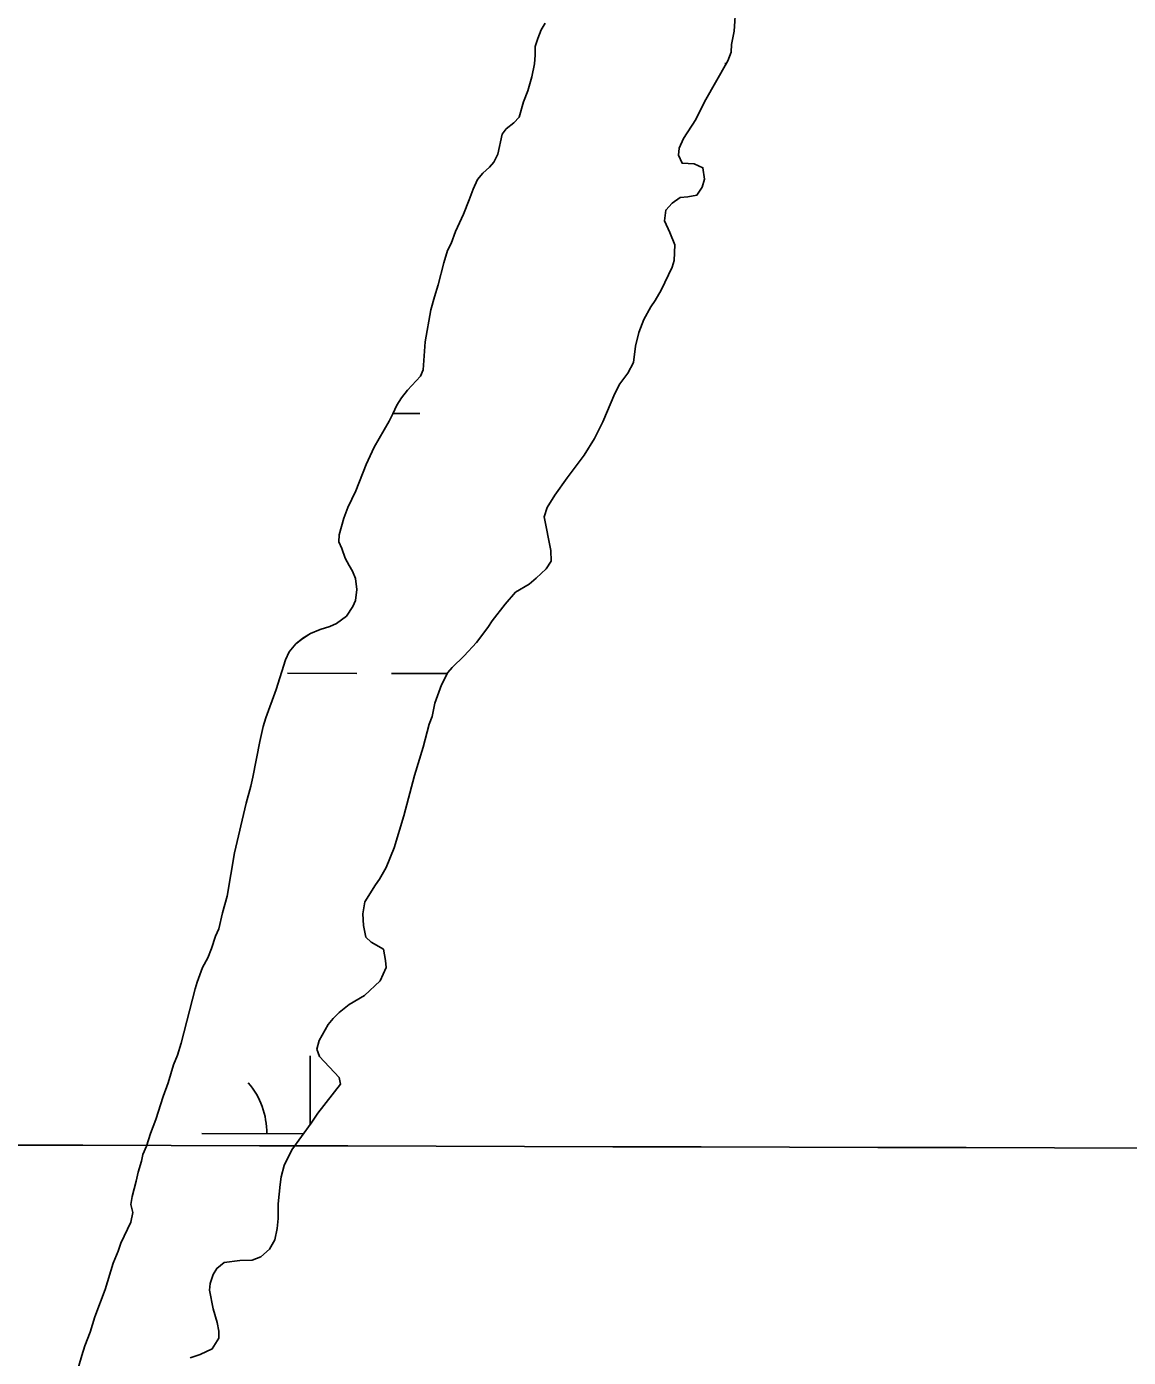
# Model space of a CAD drawing. Extents: x 3177385 to 3215275, y 903885 to 929304.
# Drawn here: x 3183593 to 3184102, y 915297 to 915911 of the extents above; entities that cross this region are included whole.
import ezdxf

# ---------------------------------------------------------------- set-up
doc = ezdxf.new("R2010")
doc.units = 0
for name, color, linetype in [('V-GRID-MAJR', 7, 'Continuous'), ('V-SITE-VEGE', 7, 'Continuous'), ('V-TOPO-SHOR', 7, 'Continuous'), ('V-WETL-SWMP', 7, 'Continuous')]:
    doc.layers.add(name, color=color, linetype=linetype)

msp = doc.modelspace()

# ---------------------------------------------------------------- linework, layer by layer
at = {"layer": 'V-GRID-MAJR'}
msp.add_spline([(3181620.222, 915399.962), (3186841.952, 915385.911), (3192063.685, 915372.62), (3197285.419, 915360.088), (3202507.1550000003, 915348.316), (3207728.893, 915337.304), (3212950.632, 915327.051), (3212950.633, 915327.051)], degree=3, dxfattribs=at)
at = {"layer": 'V-SITE-VEGE'}
for p, q in [((3183832.704, 915912.4799999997), (3183830.816, 915909.4219999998)), ((3183829.222, 915905.4349999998), (3183828.1, 915901.7489999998)), ((3183830.816, 915909.4219999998), (3183829.222, 915905.4349999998)), ((3183828.053, 915897.7409999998), (3183827.6950000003, 915893.7389999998)), ((3183828.1, 915901.7489999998), (3183828.053, 915897.7409999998)), ((3183827.6950000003, 915893.7389999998), (3183826.542, 915887.7399999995)), ((3183826.542, 915887.7399999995), (3183824.614, 915881.2909999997)), ((3183824.614, 915881.2909999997), (3183822.702, 915876.2279999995)), ((3183822.702, 915876.2279999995), (3183820.611, 915869.1649999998)), ((3183820.611, 915869.1649999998), (3183818.268, 915866.5719999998)), ((3183812.808, 915861.2429999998), (3183810.846, 915852.0189999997)), ((3183814.688, 915863.6859999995), (3183812.8080000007, 915861.2429999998)), ((3183818.268, 915866.5719999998), (3183814.688, 915863.6859999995)), ((3183810.846, 915852.0189999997), (3183808.949, 915848.3449999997)), ((3183803.9560000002, 915843.3189999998), (3183801.454, 915840.4209999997)), ((3183806.92, 915846.0569999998), (3183803.9560000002, 915843.3189999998)), ((3183808.949, 915848.3449999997), (3183806.92, 915846.0569999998)), ((3183801.454, 915840.4209999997), (3183799.395, 915835.9769999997)), ((3183797.6380000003, 915830.9119999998), (3183794.937, 915824.3179999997)), ((3183799.395, 915835.9769999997), (3183797.6380000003, 915830.9119999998)), ((3183794.937, 915824.3179999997), (3183791.295, 915816.3469999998)), ((3183791.295, 915816.3469999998), (3183789.223, 915810.8239999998)), ((3183787.642, 915807.6059999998), (3183785.876, 915801.9229999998)), ((3183789.223, 915810.8239999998), (3183787.642, 915807.6059999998)), ((3183785.876, 915801.9229999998), (3183783.286, 915791.7829999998)), ((3183783.286, 915791.7829999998), (3183781.5220000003, 915786.2559999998)), ((3183781.522, 915786.2559999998), (3183779.909, 915780.2649999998)), ((3183779.909, 915780.2649999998), (3183777.2600000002, 915765.5009999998)), ((3183777.2600000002, 915765.5009999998), (3183776.333, 915752.5639999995)), ((3183776.333, 915752.5639999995), (3183775.063, 915749.6519999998)), ((3183775.063, 915749.6519999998), (3183769.126, 915743.0959999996)), ((3183766.308, 915739.5859999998), (3183764.108, 915736.2209999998)), ((3183769.126, 915743.0959999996), (3183766.3080000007, 915739.5859999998)), ((3183762.363, 915732.2359999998), (3183760.629, 915728.8669999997)), ((3183764.108, 915736.2209999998), (3183762.363, 915732.2359999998)), ((3183760.629, 915728.8669999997), (3183753.696, 915716.7749999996)), ((3183753.696, 915716.7749999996), (3183750.055, 915708.8039999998)), ((3183750.055, 915708.8039999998), (3183745.2830000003, 915696.6859999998)), ((3183745.2830000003, 915696.6859999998), (3183741.488, 915689.0269999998)), ((3183741.488, 915689.0269999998), (3183739.731, 915683.9619999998)), ((3183739.731, 915683.9619999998), (3183737.4780000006, 915676.2819999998)), ((3183737.478, 915676.2819999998), (3183737.4390000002, 915673.0459999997)), ((3183737.4390000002, 915673.0459999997), (3183738.791, 915670.1009999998)), ((3183738.791, 915670.1009999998), (3183740.278, 915665.6119999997)), ((3183740.278, 915665.6119999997), (3183742.0840000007, 915662.1999999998)), ((3183742.0840000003, 915662.1999999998), (3183743.747, 915659.5579999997)), ((3183743.747, 915659.5579999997), (3183745.093, 915656.1519999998)), ((3183745.093, 915656.1519999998), (3183745.648, 915651.0589999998)), ((3183745.1210000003, 915645.9799999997), (3183743.856, 915643.2209999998)), ((3183745.648, 915651.0589999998), (3183745.1210000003, 915645.9799999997)), ((3183743.856, 915643.2209999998), (3183740.872, 915638.7849999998)), ((3183733.259, 915633.9479999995), (3183728.774, 915632.6149999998)), ((3183736.362, 915635.4509999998), (3183733.259, 915633.9479999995)), ((3183740.872, 915638.7849999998), (3183736.362, 915635.4509999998)), ((3183720.7090000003, 915628.5539999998), (3183717.44, 915625.9709999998)), ((3183724.2830000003, 915630.8209999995), (3183720.7090000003, 915628.5539999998)), ((3183728.774, 915632.6149999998), (3183724.2830000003, 915630.8209999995)), ((3183714.467, 915622.3089999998), (3183712.728, 915618.6309999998)), ((3183717.44, 915625.9709999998), (3183714.467, 915622.3089999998)), ((3183712.728, 915618.6309999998), (3183708.399, 915604.9669999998)), ((3183708.399, 915604.9669999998), (3183703.612, 915591.9229999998)), ((3183703.612, 915591.9229999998), (3183702.484, 915587.7759999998)), ((3183702.484, 915587.7759999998), (3183700.858, 915580.8599999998)), ((3183700.858, 915580.8599999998), (3183697.7260000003, 915564.4059999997)), ((3183696.752, 915560.2569999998), (3183694.4970000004, 915552.4229999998)), ((3183697.7260000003, 915564.4059999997), (3183696.752, 915560.2569999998)), ((3183694.497, 915552.4229999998), (3183689.131, 915529.5229999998)), ((3183689.131, 915529.5229999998), (3183685.803, 915509.5279999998)), ((3183685.803, 915509.5279999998), (3183683.704, 915501.8459999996)), ((3183683.704, 915501.8459999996), (3183681.9180000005, 915494.4689999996)), ((3183681.918, 915494.4689999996), (3183680.335, 915491.0979999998)), ((3183680.335, 915491.0979999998), (3183678.569, 915485.4169999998)), ((3183676.822, 915481.1219999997), (3183674.457, 915476.5259999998)), ((3183678.569, 915485.4169999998), (3183676.822, 915481.1219999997)), ((3183674.457, 915476.5259999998), (3183671.9050000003, 915469.7759999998)), ((3183671.9050000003, 915469.7759999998), (3183670.943, 915466.7059999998)), ((3183670.943, 915466.7059999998), (3183664.625, 915441.6589999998)), ((3183664.625, 915441.6589999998), (3183662.859, 915436.1319999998)), ((3183660.957, 915431.6849999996), (3183658.542, 915423.3909999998)), ((3183662.859, 915436.1319999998), (3183660.957, 915431.6849999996)), ((3183658.542, 915423.3909999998), (3183656.308, 915417.0999999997)), ((3183656.308, 915417.0999999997), (3183652.785, 915406.3539999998)), ((3183652.785, 915406.3539999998), (3183650.393, 915399.9089999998)), ((3183648.472, 915394.0759999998), (3183646.8850000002, 915390.2419999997)), ((3183650.393, 915399.9089999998), (3183648.472, 915394.0759999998)), ((3183646.8850000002, 915390.2419999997), (3183646.2290000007, 915387.1659999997)), ((3183644.626, 915382.1009999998), (3183643.805, 915377.9479999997)), ((3183646.2290000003, 915387.1659999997), (3183644.626, 915382.1009999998)), ((3183643.805, 915377.9479999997), (3183641.867, 915370.8819999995)), ((3183641.867, 915370.8819999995), (3183641.361, 915367.1899999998)), ((3183642.24, 915363.4809999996), (3183641.261, 915359.0219999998)), ((3183641.361, 915367.1899999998), (3183642.24, 915363.4809999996)), ((3183641.261, 915359.0219999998), (3183636.671, 915349.3659999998)), ((3183635.393, 915345.6839999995), (3183633.1670000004, 915340.1619999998)), ((3183636.671, 915349.3659999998), (3183635.393, 915345.6839999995)), ((3183633.167, 915340.1619999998), (3183629.473, 915327.8759999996)), ((3183629.473, 915327.8759999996), (3183624.6950000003, 915315.2979999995)), ((3183624.6950000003, 915315.2979999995), (3183622.45, 915308.2339999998)), ((3183622.45, 915308.2339999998), (3183620.06, 915301.9449999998)), ((3183620.06, 915301.9449999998), (3183618.6180000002, 915297.4919999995)), ((3183618.6180000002, 915297.4919999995), (3183616.204, 915289.0439999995))]:
    msp.add_line(p, q, dxfattribs=at)
at = {"layer": 'V-TOPO-SHOR'}
for points in [[(3183832.704000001, 915912.4799999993), (3183830.816000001, 915909.4219999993), (3183829.224000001, 915905.4349999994), (3183828.100000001, 915901.7489999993), (3183828.0530000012, 915897.7409999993), (3183827.695000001, 915893.7389999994), (3183826.542000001, 915887.7399999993), (3183824.614000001, 915881.2909999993), (3183822.702000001, 915876.2279999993), (3183820.611000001, 915869.1649999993), (3183818.268000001, 915866.5719999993), (3183814.688000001, 915863.6859999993), (3183812.808000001, 915861.2429999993), (3183810.846000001, 915852.0189999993), (3183808.949000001, 915848.3449999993), (3183806.918000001, 915846.0569999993), (3183803.956000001, 915843.3189999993), (3183801.454000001, 915840.4209999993), (3183799.395000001, 915835.9769999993), (3183797.638000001, 915830.9119999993), (3183794.937000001, 915824.3179999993), (3183791.295000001, 915816.3469999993), (3183789.223000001, 915810.8239999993), (3183787.642000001, 915807.6059999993), (3183785.876000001, 915801.9249999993), (3183783.2860000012, 915791.7829999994), (3183781.522000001, 915786.2559999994), (3183779.909000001, 915780.2649999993), (3183777.260000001, 915765.5009999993), (3183776.333000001, 915752.5639999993), (3183775.063000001, 915749.6519999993), (3183769.126000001, 915743.0959999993), (3183766.308000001, 915739.5859999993), (3183764.108000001, 915736.2209999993), (3183762.363000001, 915732.2359999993), (3183760.629000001, 915728.8669999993), (3183753.696000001, 915716.7749999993), (3183750.055000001, 915708.8039999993), (3183745.283000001, 915696.6859999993), (3183741.488000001, 915689.0269999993), (3183739.731000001, 915683.9619999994), (3183737.478000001, 915676.2819999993), (3183737.439000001, 915673.0459999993), (3183738.791000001, 915670.1009999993), (3183740.278000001, 915665.6119999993), (3183742.084000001, 915662.1999999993), (3183743.747000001, 915659.5579999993), (3183745.093000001, 915656.1519999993), (3183745.648000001, 915651.0589999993), (3183745.121000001, 915645.9799999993), (3183743.856000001, 915643.2189999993), (3183740.872000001, 915638.7849999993), (3183736.362000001, 915635.4509999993), (3183733.259000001, 915633.9479999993), (3183728.774000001, 915632.6149999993), (3183724.283000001, 915630.8209999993), (3183720.709000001, 915628.5539999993), (3183717.440000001, 915625.9709999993), (3183714.467000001, 915622.3089999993), (3183712.728000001, 915618.6309999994), (3183708.399000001, 915604.9669999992), (3183703.612000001, 915591.9229999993), (3183702.484000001, 915587.7759999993), (3183700.858000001, 915580.8599999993), (3183697.726000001, 915564.4059999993), (3183696.752000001, 915560.2569999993), (3183694.497000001, 915552.4229999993), (3183689.131000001, 915529.5229999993), (3183685.8030000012, 915509.5279999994), (3183683.704000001, 915501.8459999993), (3183681.918000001, 915494.4689999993), (3183680.335000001, 915491.0979999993), (3183678.569000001, 915485.4169999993), (3183676.822000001, 915481.1219999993), (3183674.455000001, 915476.5259999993)], [(3183674.455000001, 915476.5259999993), (3183671.905000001, 915469.7759999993), (3183670.943000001, 915466.7059999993), (3183664.625000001, 915441.6589999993), (3183662.859000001, 915436.1319999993), (3183660.957000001, 915431.6849999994), (3183658.542000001, 915423.3909999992), (3183656.308000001, 915417.0999999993), (3183652.785000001, 915406.3539999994), (3183650.393000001, 915399.9089999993), (3183648.472000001, 915394.0759999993), (3183646.885000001, 915390.2419999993), (3183646.229000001, 915387.1659999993), (3183644.626000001, 915382.1009999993), (3183643.805000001, 915377.9479999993), (3183641.867000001, 915370.8819999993), (3183641.361000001, 915367.1899999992), (3183642.240000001, 915363.4809999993), (3183641.261000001, 915359.0219999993), (3183636.671000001, 915349.3679999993), (3183635.393000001, 915345.6839999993), (3183633.167000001, 915340.1619999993), (3183629.473000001, 915327.8759999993), (3183624.695000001, 915315.2979999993), (3183622.450000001, 915308.2339999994), (3183620.060000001, 915301.9449999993), (3183618.618000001, 915297.4919999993), (3183616.204000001, 915289.0439999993)]]:
    msp.add_lwpolyline(points, dxfattribs=at)
at = {"layer": 'V-WETL-SWMP'}
for p, q in [((3183915.68082331, 915893.9199726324), (3183916.4475767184, 915893.9181882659)), ((3183762.44198975, 915732.4141473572), (3183774.832524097, 915732.3853124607)), ((3183713.709263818, 915612.4562316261), (3183745.7091771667, 915612.3817623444)), ((3183761.709133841, 915612.3445277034), (3183787.480668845, 915612.2845529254)), ((3183724.0680684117, 915403.9521315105), (3183724.142247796, 915435.827474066)), ((3183674.058605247, 915399.9439298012), (3183721.057631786, 915399.8345550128))]:
    msp.add_line(p, q, dxfattribs=at)
for points in [[(3183920.676000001, 915920.4859999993), (3183919.916000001, 915908.7809999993), (3183918.761000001, 915902.6299999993), (3183918.564000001, 915899.0869999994), (3183917.128000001, 915895.0969999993), (3183906.262000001, 915876.2719999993), (3183902.307000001, 915867.9969999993), (3183896.651000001, 915859.2809999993), (3183894.593000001, 915854.8369999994), (3183894.245000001, 915851.6039999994), (3183895.895000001, 915847.8839999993), (3183901.441000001, 915847.6619999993), (3183905.579000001, 915845.7619999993), (3183906.285000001, 915840.5129999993), (3183905.1610000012, 915836.8269999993), (3183902.804000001, 915833.1569999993), (3183898.634000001, 915832.4369999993), (3183895.083000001, 915832.0189999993), (3183891.353000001, 915829.4439999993), (3183888.385000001, 915826.2439999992), (3183887.862000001, 915821.3179999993), (3183890.262000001, 915815.8939999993), (3183892.503000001, 915810.1629999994), (3183892.260000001, 915802.9219999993), (3183891.298000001, 915799.8509999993), (3183886.236000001, 915789.2779999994), (3183883.557000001, 915784.5329999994), (3183881.518000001, 915781.6289999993), (3183878.210000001, 915775.8129999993), (3183875.977000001, 915769.6749999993), (3183874.358000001, 915763.3749999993), (3183873.495000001, 915755.8329999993), (3183870.814000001, 915750.9329999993), (3183867.209000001, 915746.0449999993), (3183864.843000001, 915741.6049999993), (3183859.288000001, 915728.5709999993), (3183855.493000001, 915720.7569999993), (3183850.621000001, 915713.1099999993), (3183842.785000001, 915702.5709999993), (3183837.139000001, 915694.6249999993), (3183833.679000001, 915688.9649999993), (3183832.239000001, 915684.6669999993), (3183835.284000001, 915669.0619999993), (3183835.378000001, 915664.1279999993), (3183833.177000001, 915660.6099999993), (3183828.500000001, 915656.3519999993), (3183825.230000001, 915653.6169999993), (3183819.018000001, 915649.8399999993), (3183814.173000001, 915644.3509999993), (3183808.220000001, 915636.5629999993), (3183806.179000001, 915633.5049999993), (3183801.008000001, 915626.6329999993), (3183795.230000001, 915620.5379999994), (3183789.768000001, 915615.0569999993), (3183787.737000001, 915612.7689999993), (3183784.739000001, 915607.1029999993), (3183781.706000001, 915598.6629999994), (3183780.552000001, 915592.5119999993), (3183779.122000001, 915588.9839999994), (3183776.371000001, 915578.3829999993), (3183772.356000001, 915565.1769999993), (3183767.350000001, 915546.5879999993), (3183763.007000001, 915531.8439999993), (3183759.197000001, 915522.7969999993), (3183756.203000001, 915517.4389999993), (3183754.319000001, 915514.6879999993), (3183749.445000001, 915506.8869999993), (3183748.453000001, 915501.3499999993), (3183748.695000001, 915495.9519999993), (3183749.862000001, 915490.5429999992), (3183752.301000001, 915488.3549999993), (3183757.963000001, 915485.0489999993), (3183758.978000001, 915479.7959999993), (3183759.246000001, 915476.5559999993), (3183756.397000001, 915470.4259999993), (3183749.224000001, 915463.7319999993), (3183742.082000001, 915459.5039999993), (3183737.568000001, 915455.8599999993), (3183734.760000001, 915453.1199999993)], [(3183646.230000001, 915387.1669999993), (3183646.884000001, 915390.2419999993), (3183648.472000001, 915394.0759999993), (3183650.3940000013, 915399.9089999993), (3183652.785000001, 915406.3539999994), (3183656.308000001, 915417.0999999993), (3183658.543000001, 915423.3919999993), (3183660.956000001, 915431.6859999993), (3183662.860000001, 915436.1319999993), (3183664.6240000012, 915441.6589999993), (3183670.942000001, 915466.7059999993), (3183671.905000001, 915469.7769999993), (3183674.454000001, 915476.5269999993), (3183676.822000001, 915481.1219999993), (3183678.570000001, 915485.4159999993), (3183680.335000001, 915491.0979999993), (3183681.918000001, 915494.4689999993), (3183683.704000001, 915501.8459999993), (3183685.802000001, 915509.5269999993), (3183689.130000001, 915529.5229999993), (3183694.497000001, 915552.4239999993), (3183696.751000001, 915560.2569999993), (3183697.727000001, 915564.4059999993), (3183700.8570000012, 915580.8599999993), (3183702.484000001, 915587.7759999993), (3183703.613000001, 915591.9239999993), (3183708.398000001, 915604.9669999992), (3183712.727000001, 915618.6319999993), (3183714.467000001, 915622.3099999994), (3183717.441000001, 915625.9719999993), (3183720.709000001, 915628.5529999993), (3183724.282000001, 915630.8209999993), (3183728.774000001, 915632.6149999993), (3183733.260000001, 915633.9469999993), (3183736.361000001, 915635.4509999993), (3183740.872000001, 915638.7859999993), (3183743.855000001, 915643.2199999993), (3183745.122000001, 915645.9789999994), (3183745.647000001, 915651.0589999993), (3183745.093000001, 915656.1519999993), (3183743.747000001, 915659.5589999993), (3183742.084000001, 915662.1999999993), (3183740.277000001, 915665.6129999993), (3183738.790000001, 915670.1009999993), (3183737.439000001, 915673.0459999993), (3183737.479000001, 915676.2829999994), (3183739.731000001, 915683.9619999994), (3183741.489000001, 915689.0269999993), (3183745.282000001, 915696.6869999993), (3183750.054000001, 915708.8049999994), (3183753.697000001, 915716.7749999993), (3183760.628000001, 915728.8669999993), (3183762.364000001, 915732.2359999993), (3183764.109000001, 915736.2219999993), (3183766.308000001, 915739.5859999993), (3183769.125000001, 915743.0969999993), (3183775.063000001, 915749.6519999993), (3183776.332000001, 915752.5649999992), (3183777.261000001, 915765.5009999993), (3183779.908000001, 915780.2649999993), (3183781.523000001, 915786.2559999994), (3183783.2860000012, 915791.7839999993), (3183785.877000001, 915801.9249999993), (3183787.642000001, 915807.6059999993), (3183789.223000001, 915810.8229999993), (3183791.295000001, 915816.3469999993), (3183794.937000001, 915824.3169999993), (3183797.639000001, 915830.9119999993), (3183799.396000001, 915835.9769999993), (3183801.454000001, 915840.4209999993), (3183803.956000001, 915843.3189999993), (3183806.918000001, 915846.0569999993), (3183808.950000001, 915848.3439999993), (3183810.845000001, 915852.0199999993), (3183812.808000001, 915861.2439999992), (3183814.687000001, 915863.6869999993), (3183818.268000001, 915866.5719999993), (3183820.611000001, 915869.1639999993), (3183822.702000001, 915876.2279999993), (3183824.614000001, 915881.2909999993), (3183826.542000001, 915887.7409999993), (3183827.695000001, 915893.7379999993), (3183828.052000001, 915897.7409999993), (3183828.101000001, 915901.7479999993), (3183829.225000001, 915905.4339999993), (3183830.816000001, 915909.4219999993), (3183832.703000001, 915912.4809999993)], [(3183734.760000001, 915453.1199999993), (3183732.412000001, 915450.2199999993), (3183728.314000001, 915442.8719999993), (3183727.187000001, 915438.8779999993), (3183728.378000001, 915435.4729999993), (3183737.507000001, 915425.8039999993), (3183738.086000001, 915422.7149999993), (3183727.748000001, 915409.2779999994), (3183724.609000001, 915404.6919999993), (3183715.674000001, 915392.4709999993), (3183712.193000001, 915385.1149999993), (3183710.741000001, 915379.8919999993), (3183710.235000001, 915376.3539999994), (3183709.355000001, 915367.4249999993), (3183709.4280000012, 915360.7959999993), (3183708.909000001, 915356.1779999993), (3183707.764000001, 915350.7979999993), (3183705.399000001, 915346.5109999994), (3183701.349000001, 915343.0149999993), (3183697.323000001, 915341.5239999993), (3183691.617000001, 915341.2849999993), (3183684.363000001, 915340.4489999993), (3183681.092000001, 915337.7149999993), (3183679.361000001, 915334.8079999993), (3183677.923000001, 915330.6639999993), (3183677.577000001, 915327.5849999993), (3183679.323000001, 915319.0869999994), (3183681.2490000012, 915312.7429999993), (3183681.970000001, 915308.7269999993), (3183681.930000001, 915305.4909999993), (3183678.942000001, 915300.5949999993), (3183673.360000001, 915297.8889999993), (3183668.717000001, 915296.4049999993)], [(3183616.203000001, 915289.0439999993), (3183618.619000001, 915297.4919999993), (3183620.061000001, 915301.9439999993), (3183622.450000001, 915308.2339999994), (3183624.694000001, 915315.2969999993), (3183629.473000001, 915327.8769999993), (3183633.168000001, 915340.1619999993), (3183635.3940000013, 915345.6839999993), (3183636.672000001, 915349.3679999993), (3183641.261000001, 915359.0219999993), (3183642.240000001, 915363.4799999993), (3183641.361000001, 915367.1899999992), (3183641.868000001, 915370.8829999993), (3183643.805000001, 915377.9489999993), (3183644.626000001, 915382.1009999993), (3183646.230000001, 915387.1669999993)]]:
    msp.add_lwpolyline(points, dxfattribs=at)
msp.add_arc((3183668.8167882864, 915400.4309328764), 35.24628790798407, 359.0948430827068, 40.63850141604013, dxfattribs=at)

doc.saveas('drawing.dxf')
